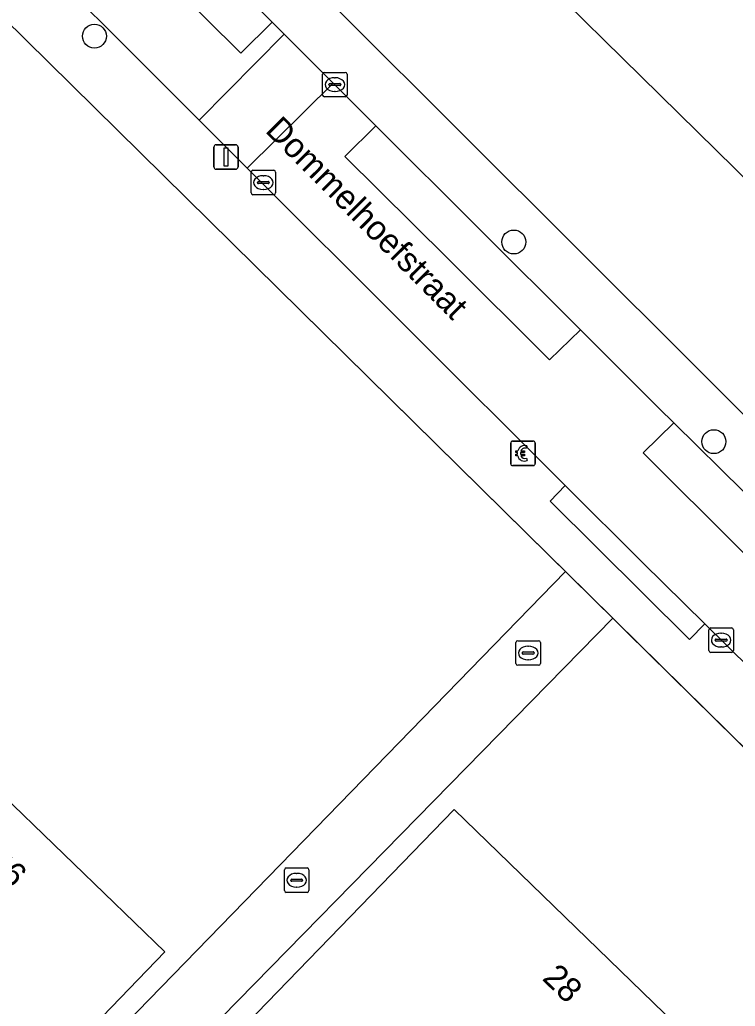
# Model space of a CAD drawing. Extents: x 161772 to 163126, y 383092 to 383917.
# Drawn here: x 162087.15 to 162116.4, y 383341.19 to 383381.52 of the extents above; entities that cross this region are included whole.
import ezdxf

# ---------------------------------------------------------------- set-up
doc = ezdxf.new("R2010")
doc.units = 0
for name, color, linetype in [('IMGEO_Betaalautomaat', 7, 'Continuous'), ('IMGEO_Boom', 7, 'Continuous'), ('IMGEO_Erf', 7, 'Continuous'), ('IMGEO_Kolk', 7, 'Continuous'), ('IMGEO_Lichtmast', 7, 'Continuous'), ('IMGEO_Muur', 7, 'Continuous'), ('IMGEO_Openbare_ruimte_label', 7, 'Continuous'), ('IMGEO_Pand', 7, 'Continuous'), ('IMGEO_Pand_nummerreeks', 7, 'Continuous'), ('IMGEO_Parkeervlak_open', 7, 'Continuous'), ('IMGEO_Rijbaan_lokaal_open', 7, 'Continuous'), ('IMGEO_Voetpad_gesloten', 7, 'Continuous'), ('IMGEO_Voetpad_open', 7, 'Continuous')]:
    doc.layers.add(name, color=color, linetype=linetype)

msp = doc.modelspace()

# ---------------------------------------------------------------- linework, layer by layer
at = {"layer": 'IMGEO_Betaalautomaat'}
for p, q in [((162107.219, 383363.369), (162107.219, 383364.21)), ((162107.219, 383364.21), (162107.219, 383363.369)), ((162107.294, 383364.293), (162108.135, 383364.293)), ((162108.135, 383364.293), (162107.294, 383364.293)), ((162108.218, 383364.219), (162108.218, 383363.378)), ((162108.218, 383363.378), (162108.218, 383364.219)), ((162107.502, 383363.757), (162107.502, 383363.825)), ((162107.623, 383363.825), (162107.623, 383363.757)), ((162107.881, 383364.098), (162107.864, 383363.998)), ((162107.868, 383363.592), (162107.89, 383363.505)), ((162108.144, 383363.294), (162107.303, 383363.294)), ((162107.303, 383363.294), (162108.144, 383363.294))]:
    msp.add_line(p, q, dxfattribs=at)
for points in [[(162107.502, 383363.825), (162107.433, 383363.825), (162107.433, 383363.894), (162107.512, 383363.894)], [(162107.507, 383363.688), (162107.433, 383363.688), (162107.433, 383363.757), (162107.502, 383363.757)], [(162107.634, 383363.894), (162107.781, 383363.894), (162107.781, 383363.825), (162107.623, 383363.825)], [(162107.623, 383363.757), (162107.781, 383363.757), (162107.781, 383363.688), (162107.637, 383363.688)]]:
    msp.add_lwpolyline(points, dxfattribs=at)
for centre, radius, start, end in [((162107.297, 383364.216), 0.0779, 92.4484, 184.2845), ((162107.297, 383364.216), 0.0779, 92.4484, 184.2845), ((162108.141, 383364.216), 0.0779, 2.4484, 94.2845), ((162108.141, 383364.216), 0.0779, 2.4484, 94.2845), ((162107.795, 383363.818), 0.293, 73.014, 165.0139), ((162107.801, 383363.831), 0.179, 69.3236, 159.5683), ((162107.297, 383363.372), 0.0779, 182.4484, 274.2845), ((162107.297, 383363.372), 0.0779, 182.4484, 274.2845), ((162107.768, 383363.743), 0.267, 191.8096, 297.0389), ((162107.801, 383363.758), 0.179, 202.7625, 291.8693), ((162108.141, 383363.372), 0.0779, 272.4484, 4.2845), ((162108.141, 383363.372), 0.0779, 272.4484, 4.2845)]:
    msp.add_arc(centre, radius, start, end, dxfattribs=at)
at = {"layer": 'IMGEO_Boom'}
for centre in [(162090.204, 383380.843), (162107.345, 383372.431), (162115.524, 383364.27)]:
    msp.add_circle(centre, 0.489, dxfattribs=at)
at = {"layer": 'IMGEO_Erf'}
for points in [[(162126.892, 383398.667), (162121.505, 383393.185), (162120.376, 383394.295), (162115.404, 383389.235), (162124.339, 383380.455), (162121.425, 383377.49), (162117.92, 383373.923), (162103.351, 383388.239), (162108.244, 383393.218), (162107.371, 383394.075), (162110.895, 383397.662), (162114.385, 383401.214), (162115.422, 383400.195), (162120.293, 383405.151)], [(162085.05, 383335.095), (162085.636, 383334.487), (162109.459, 383358.96), (162108.772, 383359.637), (162097.704, 383370.546), (162075.222, 383392.703), (162064.395, 383381.925), (162038.775, 383357.03), (162035.617, 383357.251), (162035.13, 383353.454), (162066.087, 383323.385), (162066.709, 383324.02), (162059.456, 383331.069), (162065.31, 383337.087), (162065.453, 383336.949), (162072.586, 383330.051), (162076.509, 383326.257)], [(162111.959, 383356.495), (162111.39, 383357.056), (162088.084, 383333.272), (162088.781, 383332.589), (162104.911, 383349.231), (162115.766, 383338.708), (162120.5, 383343.607), (162122.713, 383345.897)], [(162074.803, 383351.259), (162078.297, 383354.84), (162080.471, 383352.719), (162081.913, 383354.211), (162093.087, 383343.412), (162085.05, 383335.095), (162073.876, 383345.894), (162076.995, 383349.121)]]:
    msp.add_lwpolyline(points, close=True, dxfattribs=at)
msp.add_lwpolyline([(162085.851, 383396.183), (162119.667, 383362.459), (162125.116, 383357.112), (162127.358, 383359.397), (162122.928, 383363.77), (162118.493, 383368.146), (162122.006, 383371.705), (162124.391, 383374.048), (162125.832, 383375.508), (162128.54, 383372.835), (162130.361, 383374.68), (162132.051, 383373.013), (162132.362, 383372.706), (162134.884, 383375.261), (162137.141, 383373.189), (162131.187, 383367.013), (162133.096, 383365.211), (162137.704, 383369.88), (162139.337, 383369.716), (162149.741, 383380.185)], dxfattribs=at)
at = {"layer": 'IMGEO_Kolk'}
for p, q in [((162099.533, 383378.439), (162099.533, 383379.291)), ((162099.608, 383379.365), (162100.46, 383379.365)), ((162100.021, 383379.145), (162100.046, 383379.145)), ((162100.534, 383379.291), (162100.534, 383378.439)), ((162099.792, 383378.859), (162099.792, 383378.871)), ((162100.23, 383378.822), (162099.832, 383378.822)), ((162099.835, 383378.908), (162100.233, 383378.908)), ((162100.276, 383378.871), (162100.276, 383378.859)), ((162100.46, 383378.365), (162099.608, 383378.365)), ((162100.044, 383378.585), (162100.019, 383378.585)), ((162096.611, 383374.434), (162096.611, 383375.286)), ((162096.686, 383375.36), (162097.538, 383375.36)), ((162097.099, 383375.14), (162097.124, 383375.14)), ((162097.612, 383375.286), (162097.612, 383374.434)), ((162096.87, 383374.854), (162096.87, 383374.866)), ((162097.308, 383374.817), (162096.91, 383374.817)), ((162096.913, 383374.903), (162097.311, 383374.903)), ((162097.354, 383374.866), (162097.354, 383374.854)), ((162097.538, 383374.36), (162096.686, 383374.36)), ((162097.122, 383374.58), (162097.097, 383374.58)), ((162115.321, 383355.733), (162115.321, 383356.585)), ((162115.396, 383356.659), (162116.248, 383356.659)), ((162116.322, 383356.585), (162116.322, 383355.733)), ((162107.509, 383356.132), (162108.361, 383356.132)), ((162115.58, 383356.153), (162115.58, 383356.165)), ((162116.018, 383356.116), (162115.62, 383356.116)), ((162115.623, 383356.202), (162116.021, 383356.202)), ((162115.809, 383356.439), (162115.834, 383356.439)), ((162116.064, 383356.165), (162116.064, 383356.153)), ((162107.434, 383355.206), (162107.434, 383356.058)), ((162107.922, 383355.912), (162107.947, 383355.912)), ((162108.435, 383356.058), (162108.435, 383355.206)), ((162115.832, 383355.879), (162115.807, 383355.879)), ((162107.693, 383355.626), (162107.693, 383355.638)), ((162108.131, 383355.589), (162107.733, 383355.589)), ((162107.736, 383355.675), (162108.134, 383355.675)), ((162107.945, 383355.352), (162107.92, 383355.352)), ((162108.177, 383355.638), (162108.177, 383355.626)), ((162116.248, 383355.659), (162115.396, 383355.659)), ((162108.361, 383355.132), (162107.509, 383355.132)), ((162098.047, 383346.845), (162098.899, 383346.845)), ((162097.972, 383345.919), (162097.972, 383346.771)), ((162098.46, 383346.625), (162098.485, 383346.625)), ((162098.973, 383346.771), (162098.973, 383345.919)), ((162098.231, 383346.339), (162098.231, 383346.351)), ((162098.669, 383346.302), (162098.271, 383346.302)), ((162098.274, 383346.388), (162098.672, 383346.388)), ((162098.483, 383346.065), (162098.458, 383346.065)), ((162098.715, 383346.351), (162098.715, 383346.339)), ((162098.899, 383345.845), (162098.047, 383345.845))]:
    msp.add_line(p, q, dxfattribs=at)
for points in [[(162099.533, 383378.439), (162099.533, 383379.291)], [(162099.608, 383379.365), (162100.46, 383379.365)], [(162100.534, 383379.291), (162100.534, 383378.439)], [(162100.46, 383378.365), (162099.608, 383378.365)], [(162096.611, 383374.434), (162096.611, 383375.286)], [(162096.686, 383375.36), (162097.538, 383375.36)], [(162097.612, 383375.286), (162097.612, 383374.434)], [(162097.538, 383374.36), (162096.686, 383374.36)], [(162115.321, 383355.733), (162115.321, 383356.585)], [(162115.396, 383356.659), (162116.248, 383356.659)], [(162116.322, 383356.585), (162116.322, 383355.733)], [(162107.509, 383356.132), (162108.361, 383356.132)], [(162107.434, 383355.206), (162107.434, 383356.058)], [(162108.435, 383356.058), (162108.435, 383355.206)], [(162116.248, 383355.659), (162115.396, 383355.659)], [(162108.361, 383355.132), (162107.509, 383355.132)], [(162098.047, 383346.845), (162098.899, 383346.845)], [(162097.972, 383345.919), (162097.972, 383346.771)], [(162098.973, 383346.771), (162098.973, 383345.919)], [(162098.899, 383345.845), (162098.047, 383345.845)]]:
    msp.add_lwpolyline(points, dxfattribs=at)
for centre, radius, start, end in [((162099.61, 383379.289), 0.0765, 91.552, 178.448), ((162099.61, 383379.289), 0.0765, 91.552, 178.448), ((162100.458, 383379.289), 0.0765, 1.552, 88.448), ((162100.458, 383379.289), 0.0765, 1.552, 88.448), ((162099.832, 383378.868), 0.0403, 85.8775, 175.7526), ((162099.829, 383378.858), 0.0366, 178.938, 274.7102), ((162100.233, 383378.865), 0.043, 264.8664, 352.4533), ((162100.237, 383378.87), 0.0386, 1.7309, 96.639), ((162099.61, 383378.441), 0.0765, 181.552, 268.448), ((162099.61, 383378.441), 0.0765, 181.552, 268.448), ((162100.458, 383378.441), 0.0765, 271.552, 358.448), ((162100.458, 383378.441), 0.0765, 271.552, 358.448), ((162096.688, 383375.284), 0.0765, 91.552, 178.448), ((162096.688, 383375.284), 0.0765, 91.552, 178.448), ((162097.536, 383375.284), 0.0765, 1.552, 88.448), ((162097.536, 383375.284), 0.0765, 1.552, 88.448), ((162096.91, 383374.863), 0.0403, 85.8775, 175.7526), ((162096.907, 383374.853), 0.0366, 178.938, 274.7102), ((162097.311, 383374.86), 0.043, 264.8664, 352.4533), ((162097.315, 383374.865), 0.0386, 1.7309, 96.639), ((162096.688, 383374.436), 0.0765, 181.552, 268.448), ((162096.688, 383374.436), 0.0765, 181.552, 268.448), ((162097.536, 383374.436), 0.0765, 271.552, 358.448), ((162097.536, 383374.436), 0.0765, 271.552, 358.448), ((162115.398, 383356.583), 0.0765, 91.552, 178.448), ((162115.398, 383356.583), 0.0765, 91.552, 178.448), ((162116.246, 383356.583), 0.0765, 1.552, 88.448), ((162116.246, 383356.583), 0.0765, 1.552, 88.448), ((162107.511, 383356.056), 0.0765, 91.552, 178.448), ((162107.511, 383356.056), 0.0765, 91.552, 178.448), ((162108.359, 383356.056), 0.0765, 1.552, 88.448), ((162108.359, 383356.056), 0.0765, 1.552, 88.448), ((162115.62, 383356.162), 0.0403, 85.8775, 175.7526), ((162115.617, 383356.152), 0.0366, 178.938, 274.7102), ((162116.021, 383356.159), 0.043, 264.8664, 352.4533), ((162116.025, 383356.164), 0.0386, 1.7309, 96.639), ((162115.398, 383355.735), 0.0765, 181.552, 268.448), ((162115.398, 383355.735), 0.0765, 181.552, 268.448), ((162116.246, 383355.735), 0.0765, 271.552, 358.448), ((162116.246, 383355.735), 0.0765, 271.552, 358.448), ((162107.733, 383355.635), 0.0403, 85.8775, 175.7526), ((162107.73, 383355.625), 0.0366, 178.938, 274.7102), ((162108.134, 383355.632), 0.043, 264.8664, 352.4533), ((162108.138, 383355.637), 0.0386, 1.7309, 96.639), ((162107.511, 383355.208), 0.0765, 181.552, 268.448), ((162107.511, 383355.208), 0.0765, 181.552, 268.448), ((162108.359, 383355.208), 0.0765, 271.552, 358.448), ((162108.359, 383355.208), 0.0765, 271.552, 358.448), ((162098.049, 383346.769), 0.0765, 91.552, 178.448), ((162098.049, 383346.769), 0.0765, 91.552, 178.448), ((162098.897, 383346.769), 0.0765, 1.552, 88.448), ((162098.897, 383346.769), 0.0765, 1.552, 88.448), ((162098.271, 383346.348), 0.0403, 85.8775, 175.7526), ((162098.268, 383346.338), 0.0366, 178.938, 274.7102), ((162098.672, 383346.345), 0.043, 264.8664, 352.4533), ((162098.676, 383346.35), 0.0386, 1.7309, 96.639), ((162098.049, 383345.921), 0.0765, 181.552, 268.448), ((162098.049, 383345.921), 0.0765, 181.552, 268.448), ((162098.897, 383345.921), 0.0765, 271.552, 358.448), ((162098.897, 383345.921), 0.0765, 271.552, 358.448)]:
    msp.add_arc(centre, radius, start, end, dxfattribs=at)
for centre, major_axis, ratio, start_param, end_param in [((162100.02, 383378.865), (-0.387, 0.002), 0.722429, 4.712389, 7.853982), ((162100.045, 383378.865), (-0.39, 0.002), 0.717154, 1.570796, 4.712389), ((162097.098, 383374.86), (-0.387, 0.002), 0.722429, 4.712389, 7.853982), ((162097.123, 383374.86), (-0.39, 0.002), 0.717154, 1.570796, 4.712389), ((162115.808, 383356.159), (-0.387, 0.002), 0.722429, 4.712389, 7.853982), ((162115.833, 383356.159), (-0.39, 0.002), 0.717154, 1.570796, 4.712389), ((162107.921, 383355.632), (-0.387, 0.002), 0.722429, 4.712389, 7.853982), ((162107.946, 383355.632), (-0.39, 0.002), 0.717154, 1.570796, 4.712389), ((162098.459, 383346.345), (-0.387, 0.002), 0.722429, 4.712389, 7.853982), ((162098.484, 383346.345), (-0.39, 0.002), 0.717154, 1.570796, 4.712389)]:
    msp.add_ellipse(centre, major_axis=major_axis, ratio=ratio, start_param=start_param, end_param=end_param, dxfattribs=at)
at = {"layer": 'IMGEO_Lichtmast'}
for p, q in [((162095.085, 383375.506), (162095.085, 383376.306)), ((162095.085, 383376.306), (162095.085, 383375.506)), ((162095.185, 383376.406), (162095.975, 383376.406)), ((162095.975, 383376.406), (162095.185, 383376.406)), ((162096.075, 383376.306), (162096.075, 383375.506)), ((162096.075, 383375.506), (162096.075, 383376.306)), ((162095.975, 383375.406), (162095.185, 383375.406)), ((162095.185, 383375.406), (162095.975, 383375.406))]:
    msp.add_line(p, q, dxfattribs=at)
msp.add_lwpolyline([(162095.505, 383376.281), (162095.655, 383376.281), (162095.655, 383375.531), (162095.505, 383375.531), (162095.505, 383376.281)], dxfattribs=at)
for centre, start, end in [((162095.185, 383376.306), 90, 180), ((162095.185, 383376.306), 90, 180), ((162095.975, 383376.306), 0, 90), ((162095.975, 383376.306), 360, 90), ((162095.185, 383375.506), 180, 270), ((162095.185, 383375.506), 180, 270), ((162095.975, 383375.506), 270, 0), ((162095.975, 383375.506), 270, 0)]:
    msp.add_arc(centre, 0.1, start, end, dxfattribs=at)
at = {"layer": 'IMGEO_Muur'}
for points in [[(162075.222, 383392.703), (162097.704, 383370.546)], [(162097.704, 383370.546), (162137.261, 383331.559)]]:
    msp.add_lwpolyline(points, dxfattribs=at)
at = {"layer": 'IMGEO_Pand'}
for points in [[(162121.425, 383377.49), (162124.339, 383380.455), (162115.404, 383389.235), (162120.376, 383394.295), (162121.505, 383393.185), (162126.892, 383398.667), (162120.293, 383405.151), (162115.422, 383400.195), (162114.385, 383401.214), (162110.895, 383397.662), (162107.371, 383394.075), (162108.244, 383393.218), (162103.351, 383388.239), (162117.92, 383373.923)], [(162081.913, 383354.211), (162080.471, 383352.719), (162076.995, 383349.121), (162073.876, 383345.894), (162085.05, 383335.095), (162093.087, 383343.412)], [(162115.766, 383338.708), (162104.911, 383349.231), (162088.781, 383332.589), (162088.594, 383329.946), (162098.225, 383320.611)]]:
    msp.add_lwpolyline(points, close=True, dxfattribs=at)
at = {"layer": 'IMGEO_Parkeervlak_open'}
for points in [[(162093.167, 383385.71), (162091.875, 383384.44), (162096.187, 383380.147), (162097.466, 383381.419)], [(162101.712, 383377.18), (162100.437, 383375.92), (162104.631, 383371.776), (162108.811, 383367.609), (162110.071, 383368.838)], [(162113.883, 383365.041), (162112.638, 383363.811), (162116.615, 383359.848), (162120.598, 383355.895), (162124.561, 383351.962), (162128.539, 383348.024), (162132.508, 383344.092), (162133.817, 383345.395)]]:
    msp.add_lwpolyline(points, close=True, dxfattribs=at)
at = {"layer": 'IMGEO_Rijbaan_lokaal_open'}
for points in [[(162077.699, 383401.158), (162076.743, 383402.112), (162073.542, 383405.497), (162071.059, 383408.345), (162062.563, 383418.343), (162058.872, 383415.082), (162070.146, 383401.685), (162076.14, 383395.709), (162077.554, 383394.312), (162094.488, 383377.408), (162097.961, 383380.925), (162097.466, 383381.419), (162096.187, 383380.147), (162091.875, 383384.44), (162093.167, 383385.71), (162092.497, 383386.378), (162089.736, 383389.139), (162089.151, 383389.723), (162087.82, 383388.42), (162083.998, 383392.257), (162080.154, 383396.052), (162076.346, 383399.821)], [(162099.967, 383378.922), (162097.961, 383380.925), (162094.488, 383377.408), (162096.455, 383375.445)], [(162113.883, 383365.041), (162113.291, 383365.624), (162110.629, 383368.281), (162110.071, 383368.838), (162108.811, 383367.609), (162104.631, 383371.776), (162100.437, 383375.92), (162101.712, 383377.18), (162099.967, 383378.922), (162096.455, 383375.445), (162109.45, 383362.479), (162112.624, 383359.312), (162115.151, 383356.822), (162132.931, 383339.305), (162136.369, 383342.88), (162133.817, 383345.395), (162132.508, 383344.092), (162128.539, 383348.024), (162124.561, 383351.962), (162120.598, 383355.895), (162116.615, 383359.848), (162112.638, 383363.811)]]:
    msp.add_lwpolyline(points, close=True, dxfattribs=at)
msp.add_lwpolyline([(162088.084, 383333.272), (162111.39, 383357.056), (162109.459, 383358.96), (162085.636, 383334.487)], dxfattribs=at)
at = {"layer": 'IMGEO_Voetpad_gesloten'}
for points in [[(162077.699, 383401.158), (162089.151, 383389.723), (162089.736, 383389.139), (162092.497, 383386.378), (162093.167, 383385.71), (162097.466, 383381.419), (162097.961, 383380.925), (162099.967, 383378.922), (162101.712, 383377.18), (162110.071, 383368.838), (162110.629, 383368.281), (162113.291, 383365.624), (162113.883, 383365.041), (162133.817, 383345.395), (162136.369, 383342.88), (162138.385, 383340.892)], [(162174.427, 383302.411), (162178.959, 383304.304), (162178.344, 383304.872), (162135.951, 383346.477), (162134.703, 383347.703), (162126.162, 383356.085), (162125.116, 383357.112), (162119.667, 383362.459), (162085.851, 383396.183)]]:
    msp.add_lwpolyline(points, dxfattribs=at)
at = {"layer": 'IMGEO_Voetpad_open'}
for points in [[(162072.786, 383396.741), (162072.344, 383396.599), (162072.61, 383396.242), (162075.222, 383392.703), (162097.704, 383370.546), (162108.772, 383359.637), (162109.459, 383358.96), (162111.39, 383357.056), (162111.959, 383356.495), (162122.713, 383345.897), (162124.844, 383343.797), (162125.72, 383342.934), (162126.409, 383342.255), (162137.261, 383331.559), (162165.867, 383303.235), (162166.082, 383303.022), (162167.826, 383304.754), (162134.929, 383337.336), (162132.931, 383339.305), (162115.151, 383356.822)], [(162115.151, 383356.822), (162114.523, 383356.186), (162108.834, 383361.84), (162109.45, 383362.479), (162096.455, 383375.445), (162094.488, 383377.408), (162077.554, 383394.312), (162076.14, 383395.709)]]:
    msp.add_lwpolyline(points, dxfattribs=at)
msp.add_lwpolyline([(162109.45, 383362.479), (162108.834, 383361.84), (162114.523, 383356.186), (162115.151, 383356.822), (162112.624, 383359.312)], close=True, dxfattribs=at)

# ---------------------------------------------------------------- texts
at = {"layer": 'IMGEO_Openbare_ruimte_label'}
msp.add_text('Dommelhoefstraat', height=1, rotation=314.8379, dxfattribs=at).set_placement((162097.145, 383376.948))
at = {"layer": 'IMGEO_Pand_nummerreeks'}
for s, rotation, p in [('26', 315.7791, (162085.767, 383347.014)), ('28', 315.888, (162108.471, 383342.298))]:
    msp.add_text(s, height=1, rotation=rotation, dxfattribs=at).set_placement(p)

doc.saveas('drawing.dxf')
